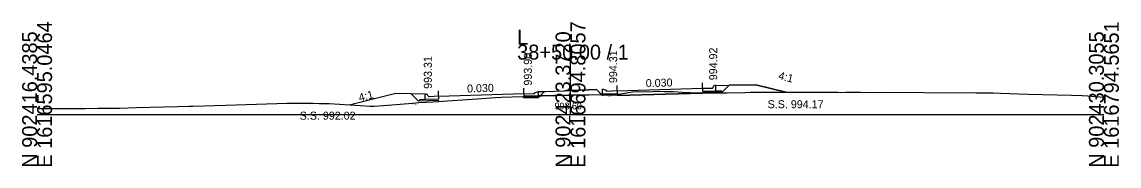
# Model space of a CAD drawing. Extents: x 1009 to 7438, y -1586 to 7964.
# Drawn here: x 3032.1 to 3237.7, y 6414 to 6441.1 of the extents above; entities that cross this region are included whole.
import ezdxf

# ---------------------------------------------------------------- set-up
doc = ezdxf.new("R2010")
doc.units = 0
for name, color, linetype in [('Exist Cross Section Cell', 7, 'Continuous'), ('Exist XS Center Line Elevation Label', 7, 'Continuous'), ('Exist XS Ground Line', 7, 'Continuous'), ('Prop XS Dump Level', 7, 'Continuous'), ('Prop XS Earthwork Shape', 7, 'Continuous'), ('Prop XS EOT Tick Mark', 7, 'Continuous'), ('Prop XS Finish Grade', 7, 'Continuous'), ('Prop XS Finish Grade CurbGutter', 7, 'Continuous'), ('Prop XS Finish Grade Earthwork', 7, 'Continuous'), ('Prop XS Finish Grade Pavement', 7, 'Continuous'), ('Prop XS Hydro Elevations', 7, 'Continuous'), ('Prop XS Pvmt Edge Slope', 7, 'Continuous'), ('Prop XS SE Text', 7, 'Continuous'), ('Prop XS Side Slope Text', 7, 'Continuous'), ('Prop XS SS Elevation Text', 7, 'Continuous'), ('Prop XS Subgrade CurbGutter', 7, 'Continuous'), ('Prop XS Subgrade Earthwork', 7, 'Continuous')]:
    doc.layers.add(name, color=color, linetype=linetype)

msp = doc.modelspace()

# ---------------------------------------------------------------- linework, layer by layer
at = {"layer": 'Exist Cross Section Cell'}
for p, q in [((3134.89, 6423.73), (3134.89, 6436.83)), ((3034.89, 6423.73), (3134.89, 6423.73)), ((3134.89, 6423.73), (3234.89, 6423.73))]:
    msp.add_line(p, q, dxfattribs=at)
at = {"layer": 'Exist XS Ground Line'}
for p, q in [((3143.45, 6427.47), (3145.04, 6427.74)), ((3145.04, 6427.74), (3146.54, 6428)), ((3146.54, 6428), (3150.36, 6428.07)), ((3150.36, 6428.07), (3151.49, 6428.1)), ((3151.49, 6428.1), (3152.36, 6428.06)), ((3152.36, 6428.06), (3152.99, 6428.04)), ((3152.99, 6428.04), (3154.15, 6428.01)), ((3154.15, 6428.01), (3155.82, 6427.9)), ((3155.82, 6427.9), (3157.35, 6427.86)), ((3157.35, 6427.86), (3159.13, 6427.79)), ((3159.13, 6427.79), (3160.29, 6427.78)), ((3160.29, 6427.78), (3161.91, 6427.77)), ((3161.91, 6427.77), (3163.2, 6427.76)), ((3163.2, 6427.76), (3164.25, 6427.77)), ((3164.25, 6427.77), (3167.55, 6427.87)), ((3167.55, 6427.87), (3168.61, 6427.9)), ((3168.61, 6427.9), (3169.68, 6427.94)), ((3169.68, 6427.94), (3173.46, 6427.91)), ((3173.46, 6427.91), (3174.08, 6427.91)), ((3174.08, 6427.91), (3178.19, 6427.9)), ((3178.19, 6427.9), (3179.36, 6427.91)), ((3179.36, 6427.91), (3184.98, 6427.89)), ((3184.98, 6427.89), (3185.57, 6427.88)), ((3185.57, 6427.88), (3186.48, 6427.92)), ((3186.48, 6427.92), (3187.54, 6427.93)), ((3187.54, 6427.93), (3188.51, 6427.92)), ((3188.51, 6427.92), (3189.28, 6427.93)), ((3189.28, 6427.93), (3192.17, 6427.88)), ((3192.17, 6427.88), (3193.53, 6427.9)), ((3193.53, 6427.9), (3208.68, 6427.82)), ((3208.68, 6427.82), (3210.11, 6427.83)), ((3210.11, 6427.83), (3210.95, 6427.81)), ((3210.95, 6427.81), (3211.56, 6427.82)), ((3211.56, 6427.82), (3212.14, 6427.81)), ((3212.14, 6427.81), (3212.67, 6427.8)), ((3212.67, 6427.8), (3213.22, 6427.8)), ((3213.22, 6427.8), (3213.57, 6427.8)), ((3213.57, 6427.8), (3214.1, 6427.76)), ((3214.1, 6427.76), (3215.52, 6427.73)), ((3215.52, 6427.73), (3220.7, 6427.56)), ((3220.7, 6427.56), (3228.83, 6427.32)), ((3064.09, 6425.3), (3072.21, 6425.56)), ((3072.21, 6425.56), (3081.74, 6425.87)), ((3081.74, 6425.87), (3085.19, 6425.84)), ((3085.19, 6425.84), (3086.63, 6425.84)), ((3086.63, 6425.84), (3087.75, 6425.79)), ((3087.75, 6425.79), (3089.63, 6425.78)), ((3089.63, 6425.78), (3095.44, 6425.42)), ((3099.81, 6425.43), (3105.27, 6425.84)), ((3105.27, 6425.84), (3106.45, 6425.95)), ((3106.45, 6425.95), (3109.09, 6426.11)), ((3109.09, 6426.11), (3117.4, 6426.65)), ((3117.4, 6426.65), (3120.85, 6426.9)), ((3120.85, 6426.9), (3121.97, 6426.98)), ((3121.97, 6426.98), (3125.96, 6427.13)), ((3125.96, 6427.13), (3127.14, 6427.18)), ((3127.14, 6427.18), (3134.54, 6427.32)), ((3134.54, 6427.32), (3134.89, 6427.33)), ((3134.89, 6427.33), (3141.83, 6427.46)), ((3141.83, 6427.46), (3142.47, 6427.48)), ((3142.47, 6427.48), (3143.45, 6427.47)), ((3228.83, 6427.32), (3230.81, 6427.26)), ((3230.81, 6427.26), (3231.89, 6427.21)), ((3231.89, 6427.21), (3232.58, 6427.16)), ((3232.58, 6427.16), (3234.89, 6427)), ((3034.89, 6424.82), (3043.88, 6424.82)), ((3043.88, 6424.82), (3046.36, 6424.9)), ((3046.36, 6424.9), (3050.33, 6424.93)), ((3050.33, 6424.93), (3053.5, 6425.04)), ((3053.5, 6425.04), (3061.21, 6425.23)), ((3061.21, 6425.23), (3063.35, 6425.29)), ((3063.35, 6425.29), (3064.09, 6425.3)), ((3095.44, 6425.42), (3097.27, 6425.31)), ((3097.27, 6425.31), (3098.02, 6425.31)), ((3098.02, 6425.31), (3099.81, 6425.43))]:
    msp.add_line(p, q, dxfattribs=at)
at = {"layer": 'Prop XS Dump Level'}
for p, q in [((3110.14, 6427.18), (3126.14, 6427.66)), ((3110.14, 6427.18), (3126.14, 6427.66)), ((3143.64, 6428.19), (3159.64, 6428.67)), ((3143.64, 6428.19), (3159.64, 6428.67))]:
    msp.add_line(p, q, dxfattribs=at)
at = {"layer": 'Prop XS Earthwork Shape'}
for points in [[(3095.44, 6425.42), (3097.27, 6425.31), (3098.02, 6425.31), (3099.81, 6425.43), (3105.27, 6425.84), (3106.45, 6425.95), (3109.09, 6426.11), (3110.14, 6426.18), (3110.14, 6426.26), (3110.14, 6426.35), (3106.39, 6426.24), (3105.04, 6427.6), (3102.14, 6427.66), (3093.64, 6425.53)], [(3130.04, 6428.06), (3130.12, 6428.07), (3133.76, 6428.14), (3139.74, 6428.41), (3140.72, 6427.44), (3134.89, 6427.33), (3134.54, 6427.32), (3129.19, 6427.22)], [(3152.99, 6428.04), (3154.15, 6428.01), (3155.82, 6427.9), (3157.35, 6427.86), (3159.13, 6427.79), (3159.64, 6427.79), (3159.64, 6427.75), (3143.64, 6427.27), (3143.64, 6427.36), (3143.64, 6427.5), (3145.04, 6427.74), (3146.54, 6428), (3150.36, 6428.07), (3151.49, 6428.1), (3152.36, 6428.06)], [(3164.25, 6427.77), (3167.55, 6427.87), (3168.61, 6427.9), (3169.68, 6427.94), (3173.46, 6427.91), (3174.08, 6427.91), (3175.24, 6427.9), (3169.64, 6429.3), (3164.64, 6429.2), (3163.39, 6427.95), (3159.64, 6427.84), (3159.64, 6427.79), (3160.29, 6427.78), (3161.91, 6427.77), (3163.2, 6427.76)], [(3126.14, 6427.14), (3126.14, 6427.08), (3127.64, 6427.11), (3128.67, 6427.13), (3128.89, 6427.14), (3128.89, 6427.21), (3127.14, 6427.18)], [(3128.67, 6427.13), (3128.89, 6426.91), (3126.14, 6426.83), (3126.14, 6427.08), (3127.64, 6427.11)], [(3128.67, 6427.13), (3128.89, 6426.91), (3129.19, 6427.22), (3128.89, 6427.21), (3128.89, 6427.14)], [(3140.88, 6427.27), (3140.72, 6427.44), (3141.06, 6427.45)], [(3141.83, 6427.46), (3142.47, 6427.48), (3143.45, 6427.47), (3143.64, 6427.5), (3143.64, 6427.36), (3140.88, 6427.27), (3141.06, 6427.45)]]:
    msp.add_lwpolyline(points, close=True, dxfattribs=at)
at = {"layer": 'Prop XS EOT Tick Mark'}
for p, q in [((3159.64, 6428.67), (3159.64, 6429.67)), ((3110.14, 6427.18), (3110.14, 6428.18)), ((3126.14, 6427.66), (3126.14, 6428.66)), ((3143.64, 6428.19), (3143.64, 6429.19))]:
    msp.add_line(p, q, dxfattribs=at)
at = {"layer": 'Prop XS Finish Grade'}
for p, q in [((3107.64, 6427.54), (3105.04, 6427.6)), ((3128.89, 6428.04), (3130.12, 6428.07)), ((3162.14, 6429.15), (3164.64, 6429.2))]:
    msp.add_line(p, q, dxfattribs=at)
at = {"layer": 'Prop XS Finish Grade CurbGutter'}
for p, q in [((3126.14, 6427.66), (3128.14, 6427.62)), ((3128.14, 6427.79), (3128.89, 6428.04)), ((3128.14, 6427.62), (3128.14, 6427.79)), ((3141.65, 6428.22), (3140.9, 6428.47)), ((3141.65, 6428.05), (3141.65, 6428.22)), ((3143.64, 6428.19), (3141.65, 6428.05)), ((3143.64, 6428.19), (3142.89, 6428.13)), ((3159.64, 6428.67), (3161.39, 6428.65)), ((3161.39, 6428.65), (3161.52, 6428.67)), ((3161.52, 6428.67), (3161.61, 6428.76)), ((3161.61, 6428.76), (3161.68, 6429.01)), ((3161.68, 6429.01), (3161.77, 6429.1)), ((3161.89, 6429.15), (3161.77, 6429.1)), ((3162.14, 6429.15), (3161.89, 6429.15)), ((3107.64, 6427.54), (3107.89, 6427.54)), ((3107.89, 6427.54), (3108.02, 6427.51)), ((3108.11, 6427.42), (3108.02, 6427.51)), ((3108.18, 6427.17), (3108.11, 6427.42)), ((3108.27, 6427.08), (3108.18, 6427.17)), ((3108.39, 6427.06), (3108.27, 6427.08)), ((3110.14, 6427.18), (3108.39, 6427.06))]:
    msp.add_line(p, q, dxfattribs=at)
at = {"layer": 'Prop XS Finish Grade Earthwork'}
for p, q in [((3102.14, 6427.66), (3093.64, 6425.53)), ((3105.04, 6427.6), (3102.14, 6427.66)), ((3130.12, 6428.07), (3133.76, 6428.14)), ((3139.74, 6428.41), (3133.76, 6428.14)), ((3164.64, 6429.2), (3169.64, 6429.3)), ((3169.64, 6429.3), (3175.24, 6427.9))]:
    msp.add_line(p, q, dxfattribs=at)
at = {"layer": 'Prop XS Finish Grade Pavement'}
for p, q in [((3110.14, 6427.18), (3126.14, 6427.66)), ((3143.64, 6428.19), (3159.64, 6428.67))]:
    msp.add_line(p, q, dxfattribs=at)
at = {"layer": 'Prop XS Pvmt Edge Slope'}
for p, q in [((3142.14, 6427.56), (3140.9, 6427.52)), ((3162.14, 6428.16), (3163.14, 6428.19)), ((3163.14, 6428.19), (3163.39, 6427.95)), ((3106.64, 6426.5), (3106.39, 6426.24)), ((3107.64, 6426.53), (3106.64, 6426.5)), ((3127.64, 6427.11), (3128.89, 6427.14)), ((3127.64, 6427.11), (3128.67, 6427.13)), ((3128.67, 6427.13), (3128.89, 6426.91)), ((3141.14, 6427.53), (3140.88, 6427.27))]:
    msp.add_line(p, q, dxfattribs=at)
at = {"layer": 'Prop XS Subgrade CurbGutter'}
for p, q in [((3126.14, 6427.66), (3126.14, 6427.08)), ((3128.89, 6427.14), (3128.89, 6428.04)), ((3140.9, 6427.52), (3140.9, 6428.47)), ((3143.64, 6427.61), (3142.14, 6427.56)), ((3143.64, 6428.19), (3143.64, 6427.61)), ((3159.64, 6428.67), (3159.64, 6428.09)), ((3159.64, 6428.09), (3162.14, 6428.16)), ((3162.14, 6428.16), (3162.14, 6429.15)), ((3107.64, 6426.53), (3107.64, 6427.54)), ((3110.14, 6426.6), (3107.64, 6426.53)), ((3110.14, 6427.18), (3110.14, 6426.6)), ((3126.14, 6427.08), (3127.64, 6427.11))]:
    msp.add_line(p, q, dxfattribs=at)
at = {"layer": 'Prop XS Subgrade Earthwork'}
for p, q in [((3106.39, 6426.24), (3105.04, 6427.6)), ((3128.89, 6426.91), (3130.04, 6428.06)), ((3140.88, 6427.27), (3139.74, 6428.41)), ((3143.64, 6427.27), (3159.64, 6427.75)), ((3159.64, 6427.84), (3163.39, 6427.95)), ((3159.64, 6427.75), (3159.64, 6427.84)), ((3163.39, 6427.95), (3164.64, 6429.2)), ((3110.14, 6426.35), (3106.39, 6426.24)), ((3110.14, 6426.26), (3110.14, 6426.35)), ((3110.14, 6426.26), (3110.14, 6426.18)), ((3126.14, 6426.83), (3126.14, 6427.14)), ((3126.14, 6426.83), (3128.89, 6426.91)), ((3143.64, 6427.36), (3140.88, 6427.27)), ((3143.64, 6427.27), (3143.64, 6427.5)), ((3143.64, 6427.27), (3143.64, 6427.5)), ((3143.64, 6427.27), (3143.64, 6427.36))]:
    msp.add_line(p, q, dxfattribs=at)

# ---------------------------------------------------------------- texts
at = {"layer": 'Exist Cross Section Cell'}
for s, p in [('E 1616595.0464', (3037.69, 6413.73)), ('E 1616694.8057', (3137.69, 6413.73)), ('E 1616794.5651', (3237.69, 6413.73)), ('N 902416.4385', (3034.89, 6413.73)), ('N 902423.3720', (3134.89, 6413.73)), ('N 902430.3055', (3234.89, 6413.73))]:
    msp.add_text(s, height=2.8, rotation=90, dxfattribs=at).set_placement(p)
for s, p in [('L', (3124.89, 6436.83)), ('38+50.00 / 1', (3124.89, 6434.03))]:
    msp.add_text(s, height=2.8, dxfattribs=at).set_placement(p)
at = {"layer": 'Exist XS Center Line Elevation Label'}
msp.add_text('993.60', height=1.25, dxfattribs=at).set_placement((3131.91, 6424.7))
at = {"layer": 'Prop XS Dump Level'}
for p in [(3105.27, 6425.54), (3141.83, 6427.16), (3141.83, 6427.16), (3141.83, 6427.16)]:
    msp.add_text('Eop', height=0.3, dxfattribs=at).set_placement(p)
at = {"layer": 'Prop XS Hydro Elevations'}
for s, p in [('994.92', (3162.39, 6430.15)), ('993.31', (3108.89, 6428.54)), ('993.90', (3127.64, 6429.15)), ('994.31', (3143.64, 6429.63))]:
    msp.add_text(s, height=1.5, rotation=90, dxfattribs=at).set_placement(p)
at = {"layer": 'Prop XS SE Text'}
for p in [(3149.02, 6428.85), (3115.52, 6427.84)]:
    msp.add_text('0.030', height=1.5, rotation=1.7184, dxfattribs=at).set_placement(p)
at = {"layer": 'Prop XS Side Slope Text'}
for rotation, p in [(345.9638, (3173.75, 6430.37)), (14.0362, (3095.37, 6426.14))]:
    msp.add_text('4:1', height=1.5, rotation=rotation, dxfattribs=at).set_placement(p)
at = {"layer": 'Prop XS SS Elevation Text'}
for s, p in [('S.S. 994.17', (3171.85, 6424.9)), ('S.S. 992.02', (3084.12, 6422.75))]:
    msp.add_text(s, height=1.5, dxfattribs=at).set_placement(p)

doc.saveas('drawing.dxf')
